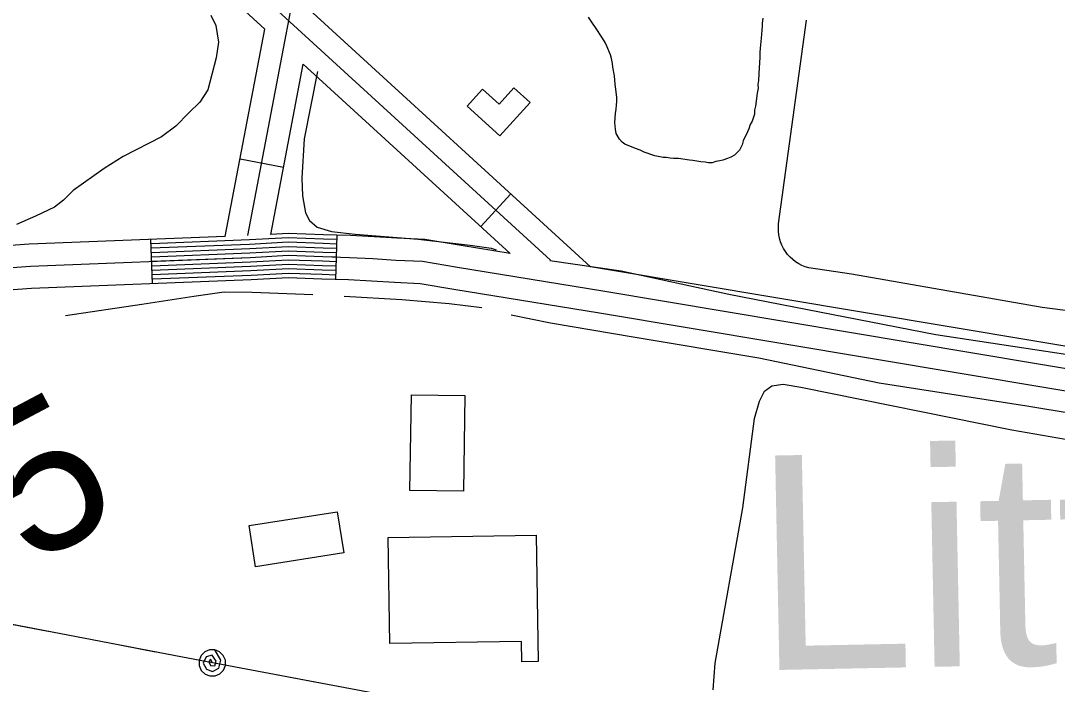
# Model space of a CAD drawing. Extents: x 3683402 to 3721514, y 487807 to 513565.
# Drawn here: x 3716914 to 3717615, y 506822 to 507271 of the extents above; entities that cross this region are included whole.
import ezdxf

# ---------------------------------------------------------------- set-up
doc = ezdxf.new("R2010")
doc.units = 0
for name, color, linetype in [('V-BLDG-OTLN', 7, 'Continuous'), ('V-ROAD-CNTR', 7, 'Continuous'), ('V-SITE-VEGE', 7, 'Continuous'), ('V-SURV-IDEN', 7, 'Continuous'), ('V-TOPO-GNAM-IDEN', 7, 'Continuous'), ('V-TOPO-SHOR', 7, 'Continuous'), ('V-UTIL-LINE', 7, 'Continuous')]:
    doc.layers.add(name, color=color, linetype=linetype)

msp = doc.modelspace()

# ---------------------------------------------------------------- linework, layer by layer
at = {"layer": 'V-BLDG-OTLN'}
for points in [[(3717258.78, 507215.42), (3717238.3, 507192.85), (3717216.21, 507212.88), (3717226.71, 507224.45), (3717237.88, 507214.32), (3717247.86, 507225.32)], [(3717214.76, 507017.3), (3717213.73, 506952.65), (3717177.5, 506953.22), (3717178.53, 507017.88)], [(3717068.84, 506929.42), (3717128.46, 506938.74), (3717132.82, 506910.88), (3717073.19, 506901.56)], [(3717162.81, 506921.23), (3717262.87, 506922.87), (3717264.27, 506837.4), (3717253.19, 506837.22), (3717252.96, 506851.12), (3717163.98, 506849.66)]]:
    msp.add_lwpolyline(points, close=True, dxfattribs=at)
at = {"layer": 'V-ROAD-CNTR'}
for p, q in [((3717062.69, 507177.42), (3717092.16, 507171.81)), ((3717225.45, 507131.54), (3717245.7, 507153.67)), ((3717003.63, 507092.9), (3717002.44, 507122.87)), ((3717127.43, 507095.77), (3717128.42, 507125.76))]:
    msp.add_line(p, q, dxfattribs=at)
for points in [[(3717272.47, 507108.86), (3716630.36, 507696.16), (3716597.37, 507722.09), (3716562.9, 507743.95), (3716533.79, 507758.82), (3716503.73, 507769.84), (3716378.83, 507798.08), (3715343.33, 508007.57), (3714468.01, 508178.59), (3713198.7, 508426.68), (3712186.95, 508623.12)], [(3717079.38, 507265.14), (3716620.64, 507684.71), (3716588.7, 507709.83), (3716555.45, 507730.91), (3716527.78, 507745.05), (3716499.48, 507755.42), (3716375.69, 507783.41), (3715340.4, 507992.86), (3714465.13, 508163.87), (3713195.83, 508411.96), (3712184.39, 508608.34)], [(3717068.09, 507125.49), (3717173.77, 507681.18), (3717189.16, 507732.29), (3717209.97, 507777.44), (3717223.85, 507796.74)], [(3717299.53, 507104.44), (3717111.98, 507275.98)], [(3717052.7, 507124.88), (3717079.38, 507265.14)], [(3717083.51, 507126.31), (3717105.39, 507241.35)], [(3717245.41, 507113.28), (3717105.39, 507241.35)], [(3717245.41, 507113.28), (3717212.23, 507118.7), (3717187.71, 507122.82), (3717168.84, 507123.71), (3717153.33, 507124.71), (3717137.32, 507125.46), (3717119.12, 507126.06), (3717095.18, 507126.93), (3717083.51, 507126.31)], [(3717052.7, 507124.88), (3716920.17, 507119.59), (3716371.72, 507079.66), (3716017.57, 507049.45)], [(3717128.32, 507122.76), (3717119.02, 507123.07), (3717095.21, 507123.93), (3717069.02, 507122.53), (3717002.56, 507119.88)], [(3717128.22, 507119.76), (3717118.91, 507120.07), (3717095.23, 507120.93), (3717069.16, 507119.53), (3717002.68, 507116.88)], [(3717128.12, 507116.76), (3717118.81, 507117.07), (3717095.26, 507117.92), (3717069.3, 507116.54), (3717002.8, 507113.88)], [(3717128.03, 507113.76), (3717118.71, 507114.07), (3717095.28, 507114.92), (3717069.44, 507113.54), (3717002.92, 507110.88)], [(3718411.84, 506909.46), (3718099.97, 506955.22), (3717308.04, 507087.85), (3717209.77, 507103.91), (3717186.11, 507107.88), (3717168.01, 507108.73), (3717152.5, 507109.73), (3717136.72, 507110.47), (3717118.6, 507111.07), (3717095.31, 507111.92), (3717069.58, 507110.54), (3716921.01, 507104.61), (3716372.9, 507064.71), (3716019.16, 507034.53)], [(3717127.93, 507110.77), (3717118.6, 507111.07), (3717095.31, 507111.92), (3717069.58, 507110.54), (3717003.04, 507107.89)], [(3717127.83, 507107.77), (3717118.5, 507108.08), (3717095.34, 507108.91), (3717069.72, 507107.54), (3717003.16, 507104.89)], [(3717127.73, 507104.77), (3717118.39, 507105.08), (3717095.36, 507105.91), (3717069.86, 507104.55), (3717003.28, 507101.89)], [(3717127.63, 507101.77), (3717118.29, 507102.08), (3717095.39, 507102.91), (3717070, 507101.55), (3717003.4, 507098.89)], [(3717127.53, 507098.77), (3717118.19, 507099.08), (3717095.41, 507099.9), (3717070.14, 507098.55), (3717003.52, 507095.9)], [(3717830.15, 507015.62), (3717310.49, 507102.65), (3717299.53, 507104.44)], [(3718409.67, 506894.62), (3718097.64, 506940.4), (3717305.6, 507073.05), (3717207.32, 507089.11), (3717184.51, 507092.94), (3717167.17, 507093.76), (3717151.66, 507094.75), (3717136.12, 507095.49), (3717118.08, 507096.08), (3717095.44, 507096.9), (3717070.28, 507095.56), (3716921.86, 507089.63), (3716374.08, 507049.75), (3716020.76, 507019.61)]]:
    msp.add_lwpolyline(points, dxfattribs=at)
at = {"layer": 'V-SITE-VEGE'}
for p, q in [((3717043.07, 507274.52), (3717046.31, 507267.4)), ((3717046.31, 507267.4), (3717048.09, 507256.33)), ((3717048.09, 507256.33), (3717046.53, 507245.73)), ((3717046.53, 507245.73), (3717041.04, 507224.11)), ((3717041.04, 507224.11), (3717035.46, 507215.58)), ((3717035.46, 507215.58), (3717028, 507208.48)), ((3717028, 507208.48), (3717019.31, 507199.5)), ((3717019.31, 507199.5), (3717009.52, 507192.23)), ((3717009.52, 507192.23), (3716983.75, 507179.04)), ((3716983.75, 507179.04), (3716970.86, 507170.86)), ((3716970.86, 507170.86), (3716949.83, 507155.89)), ((3716949.83, 507155.89), (3716943.36, 507149.4)), ((3716943.36, 507149.4), (3716937.26, 507144.72)), ((3716937.26, 507144.72), (3716924.53, 507138.66)), ((3716924.53, 507138.66), (3716911.66, 507133.07)), ((3717417.2, 507020.25), (3717422.19, 507023.78)), ((3717422.19, 507023.78), (3717429.76, 507025.05)), ((3717429.76, 507025.05), (3717441.75, 507022.95)), ((3717441.75, 507022.95), (3717584.5, 506994.03)), ((3717413.86, 507013.53), (3717417.2, 507020.25)), ((3717410.37, 507001.75), (3717413.86, 507013.53)), ((3717402.63, 506941.4), (3717410.37, 507001.75)), ((3717584.5, 506994.03), (3717779.74, 506959.99)), ((3717383.89, 506836.28), (3717402.63, 506941.4)), ((3717382.58, 506818.26), (3717383.89, 506836.28))]:
    msp.add_line(p, q, dxfattribs=at)
for points in [[(3717389.14, 507176.5), (3717387.07, 507176.01), (3717384.3, 507175.5), (3717381.77, 507174.77), (3717379.46, 507174.73), (3717377.14, 507175.15), (3717374.13, 507175.34), (3717368.8, 507176.17), (3717366.48, 507176.37), (3717359.06, 507177.63), (3717355.6, 507177.57), (3717353.51, 507177.77), (3717350.73, 507178.19), (3717348.65, 507178.16), (3717345.4, 507179.03), (3717343.08, 507179.45), (3717335.87, 507181.88), (3717333.08, 507183.22), (3717330.05, 507184.32), (3717322.84, 507187.21), (3717320.97, 507188.57), (3717319.31, 507190.62), (3717316.94, 507194.51), (3717316.43, 507197.51), (3717316.12, 507201.9), (3717316.49, 507207.92), (3717316.9, 507210.93), (3717317.09, 507213.71), (3717317.51, 507216.03), (3717317.46, 507219.03), (3717316.39, 507227.8), (3717315.83, 507233.57), (3717314.81, 507239.34), (3717314.54, 507241.87), (3717313.8, 507245.1), (3717313.06, 507247.63), (3717310.65, 507253.6), (3717309.46, 507256.13), (3717307.79, 507258.88), (3717303.05, 507266.2), (3717300.92, 507269.17), (3717298.31, 507273.05)], [(3717416.01, 507272.44), (3717415.6, 507269.2), (3717415.64, 507267.11), (3717415.08, 507259.01), (3717414.26, 507252.29), (3717414.08, 507249.28), (3717414.13, 507246.05), (3717413.38, 507235.17), (3717413.23, 507230.31), (3717412.82, 507227.53), (3717412.85, 507225.22), (3717412.22, 507221.74), (3717411.21, 507212.94), (3717410.55, 507210.38), (3717410.37, 507207.6), (3717408.83, 507202.73), (3717407.48, 507200.62), (3717406.6, 507197.6), (3717405.71, 507195.51), (3717402.8, 507189.45), (3717402.15, 507186.89), (3717400.36, 507183.16), (3717398.54, 507181.51), (3717396.95, 507179.87), (3717394.43, 507178.44), (3717392.13, 507177.48), (3717389.14, 507176.5)], [(3717803.39, 507051.13), (3717604.91, 507076.84), (3717475.98, 507099.29), (3717447.18, 507103.68), (3717444.82, 507104.39), (3717442.53, 507105.31), (3717440.34, 507106.43), (3717438.25, 507107.75), (3717436.3, 507109.25), (3717434.48, 507110.92), (3717432.83, 507112.74), (3717431.34, 507114.71), (3717430.04, 507116.8), (3717428.94, 507119.01), (3717428.04, 507121.3), (3717427.34, 507123.67), (3717426.87, 507126.09), (3717426.61, 507128.54), (3717426.58, 507131), (3717426.77, 507133.46), (3717445.5, 507271.23)]]:
    msp.add_lwpolyline(points, dxfattribs=at)
at = {"layer": 'V-TOPO-SHOR'}
for points in [[(3717114.97, 507236.35), (3717105.99, 507190.97), (3717104.44, 507164.36), (3717104.84, 507152.27), (3717107.01, 507140.79), (3717109.67, 507135.68), (3717114.9, 507131.21), (3717124.47, 507128.19), (3717140.57, 507126.47), (3717183.08, 507123), (3717218.26, 507119.01), (3717232.38, 507116.86), (3717235.77, 507115.92)], [(3717272.19, 507108.59), (3717320.31, 507101.64), (3717393.17, 507085.97), (3717533.08, 507058.5), (3717716.03, 507030.95), (3717843.46, 507014.19)], [(3716944.84, 507071.36), (3716996.43, 507079.1), (3717031.51, 507084.5), (3717051.92, 507087.36), (3717071, 507087.22), (3717111.84, 507085.63)], [(3717133.05, 507084.49), (3717171.99, 507082.2), (3717203.98, 507079.51), (3717226.09, 507076.89)], [(3717245.94, 507071.92), (3717272.46, 507066.38), (3717328.47, 507056.95), (3717413.29, 507042.71), (3717494.7, 507025.88), (3717594.48, 507010.28), (3717717.1, 506989.99), (3717813.46, 506972.95), (3717909.34, 506957.05), (3718017.66, 506939.05), (3718110.74, 506925.87), (3718283.32, 506900.42), (3718383.07, 506886.42), (3718491.85, 506868.66), (3718600.03, 506851.45), (3718636.8, 506846.3)]]:
    msp.add_lwpolyline(points, dxfattribs=at)
at = {"layer": 'V-UTIL-LINE'}
for points in [[(3719195.42, 506422.43), (3718787.04, 506508.09), (3717023.76, 506840.36), (3716149.85, 507008.2)], [(3716933, 506857.79), (3716899.61, 506864.2)], [(3717005.67, 506843.83), (3716972.28, 506850.24)], [(3717043.99, 506836.54), (3717042.81, 506839.17), (3717041.62, 506837.18), (3717042.8, 506834.7), (3717045.72, 506834.48), (3717046.5, 506837.78), (3717043.96, 506841.72), (3717039.81, 506840.69), (3717037.68, 506836.32), (3717040.06, 506832.42), (3717044.17, 506830.66), (3717048.4, 506832.99), (3717049.73, 506838.33), (3717045.65, 506845.39), (3717042.14, 506845.35), (3717038.91, 506843.98), (3717036.45, 506841.47), (3717035.14, 506838.21), (3717035.18, 506834.7), (3717036.55, 506831.47), (3717039.06, 506829.01), (3717042.32, 506827.7), (3717045.83, 506827.74), (3717049.06, 506829.11), (3717051.52, 506831.62), (3717052.83, 506834.88), (3717052.79, 506838.39), (3717051.42, 506841.62), (3717048.91, 506844.08), (3717045.65, 506845.39)], [(3717115.72, 506823.03), (3717082.31, 506829.32)]]:
    msp.add_lwpolyline(points, dxfattribs=at)

# ---------------------------------------------------------------- texts
at = {"layer": 'V-SURV-IDEN'}
msp.add_text('136+71.5', height=100, rotation=27.95368, dxfattribs=at).set_placement((3716489.43, 506672.97))
at = {"layer": 'V-TOPO-GNAM-IDEN'}
msp.add_text('Little', height=145, rotation=1.14865, dxfattribs=at).set_placement((3717411.41, 506831.47))

doc.saveas('drawing.dxf')
